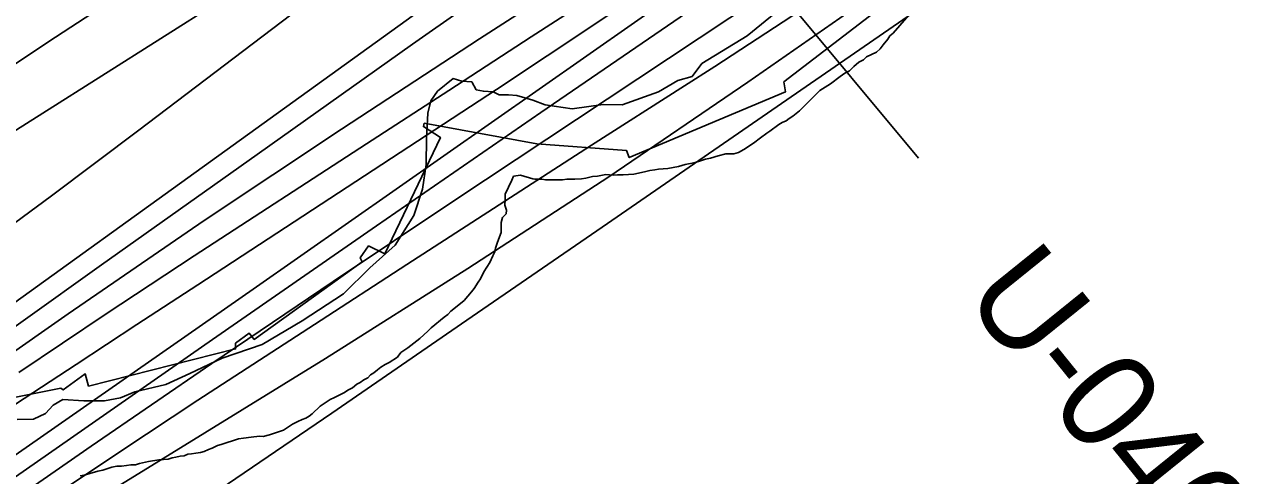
# Model space of a CAD drawing. Extents: x 3177385 to 3215275, y 903885 to 929304.
# Drawn here: x 3204632 to 3205666, y 917073 to 917458 of the extents above; entities that cross this region are included whole.
import ezdxf

# ---------------------------------------------------------------- set-up
doc = ezdxf.new("R2010")
doc.units = 0
for name, color, linetype in [('V-RIVR-EDGE', 7, 'Continuous'), ('V-RIVR-RANG', 7, 'Continuous'), ('V-RIVR-RANG-IDEN', 7, 'Continuous'), ('V-RRAP-RVMT', 7, 'Continuous'), ('V-SITE-VEGE', 7, 'Continuous'), ('V-TOPO-DPTH', 7, 'Continuous'), ('V-TOPO-MAJR', 7, 'Continuous'), ('V-TOPO-MINR', 7, 'Continuous'), ('V-TOPO-WATR', 7, 'Continuous')]:
    doc.layers.add(name, color=color, linetype=linetype)

msp = doc.modelspace()

# ---------------------------------------------------------------- linework, layer by layer
at = {"layer": 'V-RIVR-EDGE'}
msp.add_lwpolyline([(3204625.7, 917121.2), (3204639.6, 917121.6), (3204649.7, 917126.4), (3204656.2, 917133.3), (3204664.5, 917138.1), (3204682.3, 917137.2), (3204700.1, 917137.1), (3204713.6, 917139.7), (3204725.8, 917144.9), (3204752.3, 917150.9), (3204772.8, 917160.4), (3204800.2, 917173.4), (3204834.5, 917185.1), (3204868.5, 917205.4), (3204903.8, 917228.3), (3204926, 917250.5), (3204947.8, 917270), (3204963.5, 917295.1), (3204970.9, 917317.7), (3204974, 917338.6), (3204974.5, 917361.2), (3204975.4, 917382.5), (3204978.1, 917392.9), (3204983.7, 917401.2), (3204997.2, 917412), (3205004.6, 917409.8), (3205012.9, 917409.3), (3205016.8, 917402.4), (3205022.9, 917401.1), (3205031.1, 917400.6), (3205036.3, 917398), (3205044.2, 917398), (3205051.5, 917397.5), (3205065, 917393.6), (3205075.4, 917389.6), (3205098.5, 917386.1), (3205125, 917389.9), (3205141.1, 917389.5), (3205172, 917400.7), (3205188.5, 917410.2), (3205200.7, 917413.7), (3205209, 917424.9), (3205247.7, 917448.3), (3205275.1, 917470.9)], dxfattribs=at)
at = {"layer": 'V-RIVR-RANG'}
msp.add_line((3205393.7, 917344), (3204805.6, 918051.5), dxfattribs=at)
at = {"layer": 'V-RRAP-RVMT'}
for points in [[(3204972.4, 917373.9), (3205068.5, 917356.2), (3205144.8, 917350.7), (3205147.1, 917344.6), (3205280.2, 917400.6), (3205278.9, 917409.1), (3205372.6, 917481.5), (3205485.7, 917581.3), (3205594.8, 917664.4), (3205589.3, 917672.8), (3205691.5, 917757.7)], [(3204575.7, 917130.5), (3204662.7, 917147.9), (3204664.8, 917146.4), (3204683.6, 917160), (3204686.5, 917149.7), (3204811.8, 917181.4), (3204811.6, 917186.2), (3204823.4, 917194.7), (3204827.6, 917189.5), (3204919.7, 917255.6), (3204917.8, 917259.1), (3204925.1, 917269.3), (3204939, 917262.6), (3204986.2, 917361.8), (3204971.7, 917371), (3204972.4, 917373.9)]]:
    msp.add_lwpolyline(points, dxfattribs=at)
at = {"layer": 'V-SITE-VEGE'}
for p, q in [((3205389.1, 917470.3), (3205372, 917450.8)), ((3205372, 917450.8), (3205369.3, 917448.3)), ((3205363.4, 917440.7), (3205361, 917437.3)), ((3205367.5, 917445.6), (3205363.4, 917440.7)), ((3205369.3, 917448.3), (3205367.5, 917445.6)), ((3205349.2, 917430.4), (3205346.8, 917428)), ((3205357.9, 917434.5), (3205349.2, 917430.4)), ((3205361, 917437.3), (3205357.9, 917434.5)), ((3205334.7, 917418.6), (3205330.9, 917416.6)), ((3205338.5, 917422.4), (3205334.7, 917418.6)), ((3205342.7, 917425.9), (3205338.5, 917422.4)), ((3205346.8, 917428), (3205342.7, 917425.9)), ((3205326.8, 917413.8), (3205318.5, 917407.6)), ((3205330.9, 917416.6), (3205326.8, 917413.8)), ((3205309.5, 917401.7), (3205292.2, 917384.4)), ((3205318.5, 917407.6), (3205309.5, 917401.7)), ((3205283.3, 917377.9), (3205280.8, 917375.8)), ((3205286.4, 917379.9), (3205283.3, 917377.9)), ((3205292.2, 917384.4), (3205286.4, 917379.9)), ((3205267, 917367.2), (3205264.3, 917365.4)), ((3205274.6, 917372.7), (3205267, 917367.2)), ((3205277.4, 917374.4), (3205274.6, 917372.7)), ((3205280.8, 917375.8), (3205277.4, 917374.4)), ((3205252.9, 917356.8), (3205244.9, 917351.6)), ((3205259.1, 917361.3), (3205252.9, 917356.8)), ((3205264.3, 917365.4), (3205259.1, 917361.3)), ((3205222.8, 917346.1), (3205216.3, 917344)), ((3205229.4, 917347.8), (3205222.8, 917346.1)), ((3205236.3, 917347.8), (3205229.4, 917347.8)), ((3205240.1, 917348.9), (3205236.3, 917347.8)), ((3205244.9, 917351.6), (3205240.1, 917348.9)), ((3205189, 917337.1), (3205180, 917335.4)), ((3205194.8, 917338.8), (3205189, 917337.1)), ((3205202.1, 917340.2), (3205194.8, 917338.8)), ((3205206.2, 917341.3), (3205202.1, 917340.2)), ((3205212.1, 917343.3), (3205206.2, 917341.3)), ((3205216.3, 917344), (3205212.1, 917343.3)), ((3205047, 917325.4), (3205041.5, 917313.3)), ((3205048.4, 917328.8), (3205047, 917325.4)), ((3205054.6, 917329.5), (3205048.4, 917328.8)), ((3205065, 917326.4), (3205054.6, 917329.5)), ((3205066.7, 917326.1), (3205065, 917326.4)), ((3205072.6, 917326.1), (3205066.7, 917326.1)), ((3205075.7, 917325.7), (3205072.6, 917326.1)), ((3205090.2, 917325.7), (3205075.7, 917325.7)), ((3205094, 917326.1), (3205090.2, 917325.7)), ((3205100.9, 917326.1), (3205094, 917326.1)), ((3205106.4, 917326.4), (3205100.9, 917326.1)), ((3205110.2, 917327.1), (3205106.4, 917326.4)), ((3205115.8, 917328.5), (3205110.2, 917327.1)), ((3205120.2, 917328.8), (3205115.8, 917328.5)), ((3205127.2, 917330.2), (3205120.2, 917328.8)), ((3205133.4, 917329.5), (3205127.2, 917330.2)), ((3205137.2, 917329.9), (3205133.4, 917329.5)), ((3205142, 917329.9), (3205137.2, 917329.9)), ((3205151, 917330.5), (3205142, 917329.9)), ((3205160, 917332.3), (3205151, 917330.5)), ((3205164.8, 917333.7), (3205160, 917332.3)), ((3205168.9, 917334), (3205164.8, 917333.7)), ((3205172, 917334.7), (3205168.9, 917334)), ((3205180, 917335.4), (3205172, 917334.7)), ((3205041.5, 917308.8), (3205041.2, 917303.9)), ((3205041.5, 917313.3), (3205041.5, 917308.8)), ((3205042.2, 917296.7), (3205039.1, 917293.6)), ((3205041.2, 917303.9), (3205042.5, 917299.8)), ((3205042.5, 917299.8), (3205042.2, 917296.7)), ((3205039.1, 917293.6), (3205038, 917289.1)), ((3205038, 917289.1), (3205038, 917280.8)), ((3205038, 917280.8), (3205034.9, 917272.5)), ((3205032.5, 917264.2), (3205030.8, 917260.8)), ((3205033.2, 917267.3), (3205032.5, 917264.2)), ((3205034.9, 917272.5), (3205033.2, 917267.3)), ((3205028.4, 917255.2), (3205023.2, 917247)), ((3205030.8, 917260.8), (3205028.4, 917255.2)), ((3205023.2, 917247), (3205020.4, 917241.1)), ((3205014.9, 917232.8), (3205012.8, 917230)), ((3205018.4, 917238.3), (3205014.9, 917232.8)), ((3205020.4, 917241.1), (3205018.4, 917238.3)), ((3205006.6, 917222.8), (3204997.6, 917215.5)), ((3205012.8, 917230), (3205006.6, 917222.8)), ((3204995.2, 917213.5), (3204992.5, 917210.7)), ((3204997.6, 917215.5), (3204995.2, 917213.5)), ((3204989.4, 917208.6), (3204978.3, 917199.3)), ((3204992.5, 917210.7), (3204989.4, 917208.6)), ((3204975.5, 917196.5), (3204968.6, 917190.3)), ((3204978.3, 917199.3), (3204975.5, 917196.5)), ((3204958.6, 917182.4), (3204952.4, 917178.2)), ((3204968.6, 917190.3), (3204958.6, 917182.4)), ((3204949.6, 917174.4), (3204942.7, 917169.9)), ((3204950.3, 917175.1), (3204949.6, 917174.4)), ((3204952.4, 917178.2), (3204950.3, 917175.1)), ((3204929.6, 917160.9), (3204926.8, 917159.2)), ((3204932.7, 917163.4), (3204929.6, 917160.9)), ((3204935.5, 917165.8), (3204932.7, 917163.4)), ((3204939.3, 917168.2), (3204935.5, 917165.8)), ((3204942.7, 917169.9), (3204939.3, 917168.2)), ((3204915.1, 917151.3), (3204911.3, 917148.2)), ((3204917.9, 917152.7), (3204915.1, 917151.3)), ((3204921, 917155.1), (3204917.9, 917152.7)), ((3204924.4, 917156.8), (3204921, 917155.1)), ((3204926.8, 917159.2), (3204924.4, 917156.8)), ((3204896.1, 917139.9), (3204892.3, 917138.2)), ((3204904.1, 917144), (3204896.1, 917139.9)), ((3204907.9, 917146.4), (3204904.1, 917144)), ((3204911.3, 917148.2), (3204907.9, 917146.4)), ((3204883.7, 917132.6), (3204877.1, 917126.1)), ((3204892.3, 917138.2), (3204883.7, 917132.6)), ((3204864.7, 917119.5), (3204860.2, 917117.1)), ((3204868.5, 917121.2), (3204864.7, 917119.5)), ((3204871.6, 917122.3), (3204868.5, 917121.2)), ((3204874.4, 917124), (3204871.6, 917122.3)), ((3204877.1, 917126.1), (3204874.4, 917124)), ((3204840.5, 917108.1), (3204835.3, 917106.7)), ((3204849.1, 917110.9), (3204840.5, 917108.1)), ((3204852.6, 917112.2), (3204849.1, 917110.9)), ((3204860.2, 917117.1), (3204852.6, 917112.2)), ((3204796.3, 917099.1), (3204791.8, 917096.7)), ((3204799.4, 917099.8), (3204796.3, 917099.1)), ((3204814.3, 917104.6), (3204799.4, 917099.8)), ((3204818.4, 917105.3), (3204814.3, 917104.6)), ((3204825, 917106), (3204818.4, 917105.3)), ((3204832.2, 917107.1), (3204825, 917106)), ((3204835.3, 917106.7), (3204832.2, 917107.1)), ((3204754.2, 917087.4), (3204746.2, 917086.7)), ((3204757.6, 917088.4), (3204754.2, 917087.4)), ((3204760.7, 917089.1), (3204757.6, 917088.4)), ((3204764.5, 917089.8), (3204760.7, 917089.1)), ((3204768, 917090.1), (3204764.5, 917089.8)), ((3204771.1, 917091.5), (3204768, 917090.1)), ((3204774.2, 917091.9), (3204771.1, 917091.5)), ((3204778, 917092.6), (3204774.2, 917091.9)), ((3204781.8, 917092.9), (3204778, 917092.6)), ((3204784.9, 917093.9), (3204781.8, 917092.9)), ((3204788.7, 917095.7), (3204784.9, 917093.9)), ((3204791.8, 917096.7), (3204788.7, 917095.7)), ((3204698.6, 917078), (3204694.4, 917077)), ((3204706.2, 917080.5), (3204698.6, 917078)), ((3204710.6, 917081.5), (3204706.2, 917080.5)), ((3204714.4, 917081.5), (3204710.6, 917081.5)), ((3204718.9, 917081.8), (3204714.4, 917081.5)), ((3204722.4, 917082.5), (3204718.9, 917081.8)), ((3204726.5, 917082.5), (3204722.4, 917082.5)), ((3204730, 917083.6), (3204726.5, 917082.5)), ((3204737.6, 917085.3), (3204730, 917083.6)), ((3204746.2, 917086.7), (3204737.6, 917085.3)), ((3204682.7, 917073.6), (3204679.2, 917073.2)), ((3204694.4, 917077), (3204682.7, 917073.6))]:
    msp.add_line(p, q, dxfattribs=at)
at = {"layer": 'V-TOPO-DPTH'}
for points in [[(3206029.7, 918515.9), (3205421.6, 917928.1), (3205413.8, 917920.8), (3205405.8, 917913.7), (3205397.6, 917906.9), (3205389.2, 917900.3), (3205207.8, 917762.1), (3205107.6, 917687.9), (3205006.2, 917615.5), (3204902.9, 917545.8), (3204798.4, 917477.9), (3204597, 917350.7)], [(3204597, 917350.7), (3204798.4, 917477.9), (3204902.9, 917545.8), (3205006.2, 917615.5), (3205107.6, 917687.9), (3205207.8, 917762.1), (3205389.2, 917900.3), (3205397.6, 917906.9), (3205405.8, 917913.7), (3205413.8, 917920.8), (3205421.6, 917928.1), (3206029.7, 918515.9)], [(3204554.1, 917130.7), (3204669.2, 917211.4), (3204785.1, 917290.9), (3204902, 917368.9), (3205019.6, 917445.9), (3205383.9, 917680.7), (3205400.1, 917691.2), (3205416.2, 917701.6), (3205432.4, 917712), (3205448.6, 917722.4), (3205456.4, 917727.4), (3205468.6, 917735.5), (3205480.7, 917743.7), (3205492.6, 917752.1), (3205504.4, 917760.7), (3205525.3, 917776.3), (3205526.6, 917777.2), (3205529, 917779.2), (3205530.2, 917780.2), (3206166, 918343)], [(3206166, 918343), (3205530.2, 917780.2), (3205529, 917779.2), (3205526.6, 917777.2), (3205525.3, 917776.3), (3205504.4, 917760.7), (3205492.6, 917752.1), (3205480.7, 917743.7), (3205468.6, 917735.5), (3205456.4, 917727.4), (3205448.6, 917722.4), (3205432.4, 917712), (3205416.2, 917701.6), (3205400.1, 917691.2), (3205383.9, 917680.7), (3205019.6, 917445.9), (3204902, 917368.9), (3204785.1, 917290.9), (3204669.2, 917211.4), (3204554.1, 917130.7)], [(3203485.7, 916437.8), (3203832.6, 916705.1), (3203906, 916761.5), (3203979.6, 916817.8), (3204053.3, 916873.8), (3204127.1, 916929.7), (3204250, 917022.3), (3204262.5, 917031.7), (3204275.1, 917040.9), (3204287.8, 917050), (3204300.6, 917059), (3204427.9, 917148), (3204504, 917201.9), (3204579.7, 917256.4), (3204654.8, 917311.9), (3204729.4, 917367.9), (3205386.1, 917867.3), (3205404.2, 917881.4), (3205422.2, 917895.6), (3205439.8, 917910.2), (3205457.3, 917925), (3205621.7, 918066.8), (3205720.8, 918153.1)], [(3203485.7, 916437.8), (3203832.6, 916705.1), (3203906, 916761.5), (3203979.6, 916817.8), (3204053.3, 916873.8), (3204127.1, 916929.7), (3204250, 917022.3), (3204262.5, 917031.7), (3204275.1, 917040.9), (3204287.8, 917050), (3204300.6, 917059), (3204427.9, 917148), (3204504, 917201.9), (3204579.7, 917256.4), (3204654.8, 917311.9), (3204729.4, 917367.9), (3205386.1, 917867.3), (3205404.2, 917881.4), (3205422.2, 917895.6), (3205439.8, 917910.2), (3205457.3, 917925), (3205621.7, 918066.8), (3205720.8, 918153.1)], [(3205744.8, 918071), (3205486.9, 917852.9), (3205479.3, 917846.6), (3205471.7, 917840.5), (3205464, 917834.5), (3205456.3, 917828.6), (3205324.2, 917730.3), (3205250.3, 917675.4), (3205176.1, 917620.8), (3205101.8, 917566.6), (3205027.2, 917512.5), (3204367.1, 917036.3), (3204337.4, 917014.7), (3204307.8, 916993), (3204278.4, 916971), (3204249.1, 916948.9), (3203745.4, 916565.4), (3203698.8, 916529.6), (3203652.3, 916493.7)], [(3205744.8, 918071), (3205486.9, 917852.9), (3205479.3, 917846.6), (3205471.7, 917840.5), (3205464, 917834.5), (3205456.3, 917828.6), (3205324.2, 917730.3), (3205250.3, 917675.4), (3205176.1, 917620.8), (3205101.8, 917566.6), (3205027.2, 917512.5), (3204367.1, 917036.3), (3204337.4, 917014.7), (3204307.8, 916993), (3204278.4, 916971), (3204249.1, 916948.9), (3203745.4, 916565.4), (3203698.8, 916529.6), (3203652.3, 916493.7)], [(3204624.1, 917134.2), (3204675.9, 917168.2), (3204727.7, 917202.1), (3204779.5, 917236), (3205034, 917402.6), (3205120.4, 917460.1), (3205206.3, 917518.5), (3205291.3, 917578), (3205375.8, 917638.4), (3205522, 917744.6), (3205532.8, 917752.6), (3205543.5, 917760.8), (3205554, 917769.3), (3205564.4, 917777.8), (3205791.5, 917969.8)], [(3205791.5, 917969.8), (3205564.4, 917777.8), (3205554, 917769.3), (3205543.5, 917760.8), (3205532.8, 917752.6), (3205522, 917744.6), (3205375.8, 917638.4), (3205291.3, 917578), (3205206.3, 917518.5), (3205120.4, 917460.1), (3205034, 917402.6), (3204779.5, 917236), (3204727.7, 917202.1), (3204675.9, 917168.2), (3204624.1, 917134.2)], [(3203840.5, 916477), (3203939.8, 916556.3), (3204039.5, 916635.2), (3204139.4, 916713.8), (3204328.4, 916862), (3204350.9, 916879.3), (3204373.6, 916896.5), (3204396.6, 916913.2), (3204419.8, 916929.7), (3204652.3, 917092), (3204792, 917189.3), (3204931.8, 917286.3), (3205071.9, 917383), (3205212.2, 917479.4), (3205514.6, 917686.5), (3205543.9, 917707.1), (3205573, 917728.2), (3205601.6, 917749.9), (3205629.8, 917772.1), (3205653.7, 917791.2), (3205693.3, 917823.6)]]:
    msp.add_lwpolyline(points, dxfattribs=at)
at = {"layer": 'V-TOPO-MAJR'}
for points in [[(3206425, 918959.7), (3205492.1, 918024.6), (3205475.7, 918008.3), (3205459.4, 917992), (3205442.9, 917975.9), (3205426.3, 917959.8), (3205394.4, 917929), (3205393.7, 917928.4), (3205391.7, 917926.7), (3205376.7, 917915.3), (3205368.5, 917909.2), (3205360.1, 917903.1), (3205351.7, 917897.3), (3205343.1, 917891.5), (3205332, 917884.2), (3205317.8, 917874.9), (3205303.6, 917865.7), (3205289.4, 917856.4), (3205275.1, 917847.2), (3204886.9, 917596.5), (3204772.5, 917522.1), (3204658.4, 917447.4), (3204544.7, 917372)], [(3204609.7, 917000.1), (3204644.6, 917022.2), (3204679.5, 917044.1), (3204714.6, 917065.9), (3204888.4, 917173.3), (3205009.6, 917249.9), (3205129.7, 917328.2), (3205248.3, 917408.8), (3205365.7, 917491.1), (3205586.4, 917648.9), (3205603.9, 917661.7), (3205621.1, 917674.7), (3205638, 917688.1), (3205654.7, 917701.8), (3205810.6, 917832.9)]]:
    msp.add_lwpolyline(points, dxfattribs=at)
at = {"layer": 'V-TOPO-MINR'}
for points in [[(3204597, 917350.7), (3204798.4, 917477.9), (3204902.9, 917545.8), (3205006.2, 917615.5), (3205107.6, 917687.9), (3205207.8, 917762.1), (3205389.2, 917900.3), (3205397.6, 917906.9), (3205405.8, 917913.7), (3205413.8, 917920.8), (3205421.6, 917928.1), (3206029.7, 918515.9)], [(3204554.1, 917130.7), (3204669.2, 917211.4), (3204785.1, 917290.9), (3204902, 917368.9), (3205019.6, 917445.9), (3205383.9, 917680.7), (3205400.1, 917691.2), (3205416.2, 917701.6), (3205432.4, 917712), (3205448.6, 917722.4), (3205456.4, 917727.4), (3205468.6, 917735.5), (3205480.7, 917743.7), (3205492.6, 917752.1), (3205504.4, 917760.7), (3205525.3, 917776.3), (3205526.6, 917777.2), (3205529, 917779.2), (3205530.2, 917780.2), (3206166, 918343)], [(3204586.3, 917027.3), (3204688.8, 917098.4), (3204791.6, 917169), (3204894.9, 917238.9), (3204998.6, 917308.2), (3205518.6, 917653.8), (3205527.5, 917659.7), (3205536.4, 917665.6), (3205545.3, 917671.4), (3205554.2, 917677.3), (3205560.8, 917681.6), (3205566.3, 917685.4), (3205571.9, 917689.2), (3205577.4, 917693.1), (3205582.8, 917697.1), (3205592.5, 917704.4), (3205593.5, 917705.2), (3205594.6, 917706), (3206280.9, 918316)], [(3203485.7, 916437.8), (3203832.6, 916705.1), (3203906, 916761.5), (3203979.6, 916817.8), (3204053.3, 916873.8), (3204127.1, 916929.7), (3204250, 917022.3), (3204262.5, 917031.7), (3204275.1, 917040.9), (3204287.8, 917050), (3204300.6, 917059), (3204427.9, 917148), (3204504, 917201.9), (3204579.7, 917256.4), (3204654.8, 917311.9), (3204729.4, 917367.9), (3205386.1, 917867.3), (3205404.2, 917881.4), (3205422.2, 917895.6), (3205439.8, 917910.2), (3205457.3, 917925), (3205621.7, 918066.8), (3205720.8, 918153.1)], [(3204627.1, 917161.4), (3204701.5, 917211.4), (3204776.4, 917260.7), (3204923.4, 917356.3), (3204993.5, 917401.9), (3205063.7, 917447.5), (3205133.8, 917493.1), (3205204, 917538.7), (3205245.1, 917565.4), (3205294.4, 917598.1), (3205343.3, 917631.4), (3205391.5, 917665.6), (3205439.3, 917700.4), (3205524.1, 917763.5), (3205529.1, 917767.3), (3205534.1, 917771.2), (3205539, 917775.2), (3205543.8, 917779.3), (3205935.6, 918118.4)], [(3203652.3, 916493.7), (3203698.8, 916529.6), (3203745.4, 916565.4), (3204249.1, 916948.9), (3204278.4, 916971), (3204307.8, 916993), (3204337.4, 917014.7), (3204367.1, 917036.3), (3205027.2, 917512.5), (3205101.8, 917566.6), (3205176.1, 917620.8), (3205250.3, 917675.4), (3205324.2, 917730.3), (3205456.3, 917828.6), (3205464, 917834.5), (3205471.7, 917840.5), (3205479.3, 917846.6), (3205486.9, 917852.9), (3205744.8, 918071)], [(3203655.1, 916463.7), (3203740.8, 916533.2), (3203826.8, 916602.2), (3203913.5, 916670.4), (3204000.7, 916738), (3204270.2, 916945.3), (3204293.3, 916962.8), (3204316.5, 916980.2), (3204339.9, 916997.3), (3204363.4, 917014.3), (3204697.5, 917253), (3204830, 917347.3), (3204962.6, 917441.3), (3205095.6, 917534.8), (3205228.8, 917628), (3205450.6, 917782.6), (3205472.9, 917798.5), (3205495.2, 917814.5), (3205517.2, 917830.9), (3205539, 917847.5), (3205609.5, 917902), (3205666.2, 917946.4), (3205722.4, 917991.3)], [(3204583.9, 917006.4), (3204648.8, 917050.7), (3204714.1, 917094.3), (3204779.7, 917137.6), (3204878.9, 917202.3), (3204957.5, 917253.4), (3205036.2, 917304.4), (3205115.1, 917355.1), (3205194.1, 917405.7), (3205220, 917422.2), (3205285.6, 917465.1), (3205350.6, 917508.9), (3205414.6, 917554.1), (3205477.9, 917600.3), (3205590.5, 917684.1), (3205597, 917689.1), (3205603.5, 917694.2), (3205609.8, 917699.4), (3205616.1, 917704.7), (3205948, 917991)], [(3203819.8, 916481.3), (3203891.7, 916538.1), (3203963.7, 916594.8), (3204307.6, 916865.1), (3204336.3, 916887.2), (3204365.1, 916909), (3204394.3, 916930.3), (3204423.8, 916951.2), (3204826.6, 917232.3), (3204948.6, 917317.5), (3205070.4, 917402.9), (3205192.2, 917488.5), (3205313.8, 917574.2), (3205518.9, 917719), (3205537.7, 917732.6), (3205556.4, 917746.5), (3205574.7, 917760.9), (3205592.9, 917775.5), (3205722.3, 917882.2)], [(3203840.5, 916477), (3203939.8, 916556.3), (3204039.5, 916635.2), (3204139.4, 916713.8), (3204328.4, 916862), (3204350.9, 916879.3), (3204373.6, 916896.5), (3204396.6, 916913.2), (3204419.8, 916929.7), (3204652.3, 917092), (3204792, 917189.3), (3204931.8, 917286.3), (3205071.9, 917383), (3205212.2, 917479.4), (3205514.6, 917686.5), (3205543.9, 917707.1), (3205573, 917728.2), (3205601.6, 917749.9), (3205629.8, 917772.1), (3205653.7, 917791.2), (3205693.3, 917823.6)], [(3203963.3, 916435.1), (3204056.3, 916511.2), (3204149.7, 916586.7), (3204243.5, 916661.9), (3204389.3, 916778.3), (3204410.5, 916794.8), (3204431.9, 916811), (3204453.7, 916826.7), (3204475.7, 916842), (3204662.6, 916969), (3204778.2, 917047.8), (3204893.6, 917126.7), (3205008.9, 917205.9), (3205124, 917285.2), (3205583.3, 917602.5), (3205614.6, 917624.8), (3205645.6, 917647.6), (3205676, 917671.1)]]:
    msp.add_lwpolyline(points, dxfattribs=at)
at = {"layer": 'V-TOPO-WATR'}
msp.add_lwpolyline([(3204624.1, 917134.2), (3204675.9, 917168.2), (3204727.7, 917202.1), (3204779.5, 917236), (3205034, 917402.6), (3205120.4, 917460.1), (3205206.3, 917518.5), (3205291.3, 917578), (3205375.8, 917638.4), (3205522, 917744.6), (3205532.8, 917752.6), (3205543.5, 917760.8), (3205554, 917769.3), (3205564.4, 917777.8), (3205791.5, 917969.8)], dxfattribs=at)

# ---------------------------------------------------------------- texts
at = {"layer": 'V-RIVR-RANG-IDEN'}
msp.add_text('U-040', height=83, rotation=308.9091, dxfattribs=at).set_placement((3205430.2, 917225.9))

doc.saveas('drawing.dxf')
